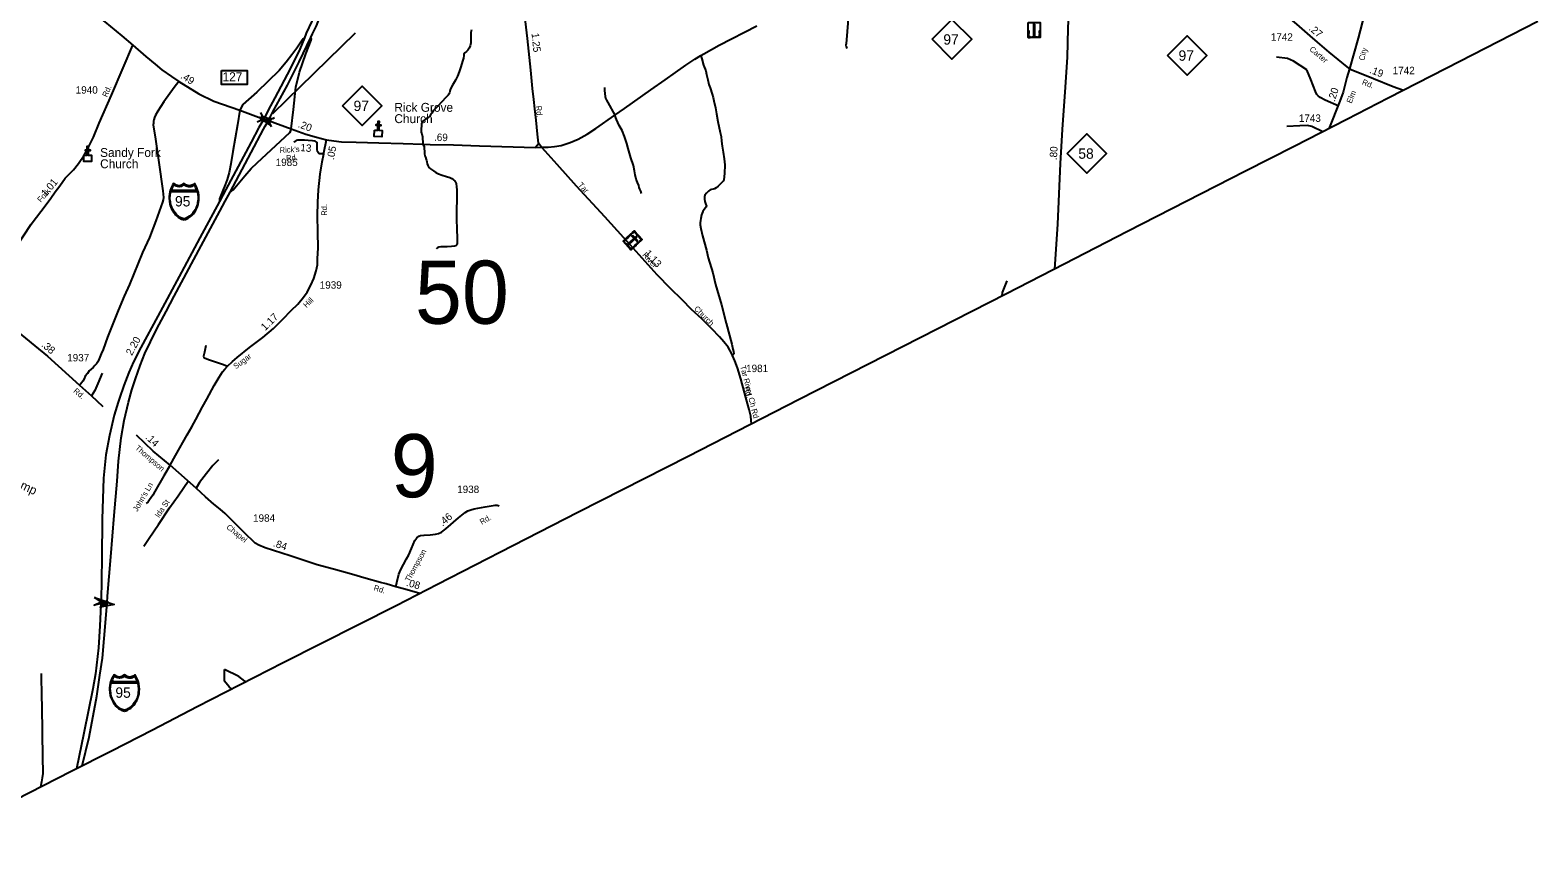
# Model space of a CAD drawing. Extents: x 2220236 to 2384410, y 720751 to 894131.
# Drawn here: x 2299448 to 2324918, y 748943 to 762781 of the extents above; entities that cross this region are included whole.
import ezdxf

# ---------------------------------------------------------------- set-up
doc = ezdxf.new("R2010")
doc.units = 0
doc.layers.add('Default', color=7, linetype='Continuous')

msp = doc.modelspace()

# ---------------------------------------------------------------- linework, layer by layer
at = {"layer": 'Default'}
for p, q in [((2303547, 761377), (2304946, 762738)), ((2303341, 761390), (2303370, 761328)), ((2303512, 761276), (2303575, 761305)), ((2303284, 761232), (2303346, 761261)), ((2303489, 761211), (2303518, 761149)), ((2300683, 756421), (2300487, 756607)), ((2300682, 753137), (2300672, 753153)), ((2300714, 753135), (2300725, 753150)), ((2300668, 753075), (2300680, 753090)), ((2300695, 753089), (2300698, 753136)), ((2300721, 753072), (2300711, 753088))]:
    msp.add_line(p, q, dxfattribs=at)
for points in [[(2305039, 765388), (2304961, 765138), (2304756, 764498), (2304486, 763661), (2304332, 763236), (2304205, 762933), (2304113, 762728), (2304106, 762711), (2304081, 762649)], [(2304190, 762659), (2304219, 762721), (2304283, 762854), (2304445, 763270), (2304631, 763804), (2304892, 764518), (2305142, 765211), (2305198, 765358)], [(2308085, 760803), (2308038, 760873), (2308020, 761028), (2307994, 761262), (2307974, 761454), (2307955, 761610), (2307936, 761799), (2307905, 762107), (2307851, 762638), (2307814, 762930), (2307800, 763044), (2307767, 763232), (2307721, 763500), (2307690, 763681), (2307666, 763795), (2307651, 763850), (2307599, 763992), (2307550, 764085), (2307507, 764151), (2307471, 764194), (2307423, 764248), (2307321, 764361), (2307184, 764511), (2307047, 764657)], [(2299124, 764099), (2299686, 763691), (2300028, 763439), (2300272, 763253), (2300711, 762924), (2300998, 762685), (2301184, 762528)], [(2322202, 763899), (2322132, 763601), (2321880, 762648), (2321734, 762129)], [(2313275, 763095), (2313265, 762974), (2313246, 762685), (2313233, 762557), (2313230, 762526), (2313234, 762505), (2313247, 762472)], [(2324918, 762929), (2323369, 762135), (2322391, 761632), (2321693, 761275), (2320800, 760815), (2319981, 760403), (2317987, 759382), (2316918, 758831), (2315940, 758332), (2312438, 756546), (2310566, 755586), (2308713, 754646), (2307603, 754075), (2306331, 753423), (2305629, 753064), (2303724, 752098), (2302269, 751355), (2301514, 750963), (2300820, 750611), (2300140, 750264), (2297549, 748943)], [(2308085, 760803), (2308200, 760806), (2308304, 760815), (2308417, 760835), (2308572, 760885), (2308707, 760942), (2308858, 761023), (2309007, 761123), (2309323, 761348), (2309487, 761460), (2309932, 761773), (2310173, 761943), (2310526, 762193), (2310676, 762293), (2310776, 762352), (2310831, 762384), (2311086, 762527), (2311724, 762856)], [(2316756, 758748), (2316808, 759508), (2316852, 760529), (2316887, 761105), (2316937, 761818), (2316974, 762327), (2316983, 762809), (2316989, 762939)], [(2320646, 763047), (2320839, 762883), (2321068, 762688), (2321188, 762578), (2321387, 762409), (2321690, 762161), (2321734, 762129)], [(2304081, 762649), (2304059, 762634), (2304042, 762613), (2303952, 762477), (2303871, 762365), (2303774, 762239), (2303656, 762101), (2303275, 761733), (2303040, 761526), (2302989, 761428)], [(2304081, 762649), (2304003, 762458), (2303840, 762130), (2303579, 761638), (2303471, 761431), (2303393, 761281)], [(2303472, 761255), (2303550, 761400), (2303612, 761514), (2303794, 761854), (2303993, 762245), (2304190, 762659)], [(2303858, 761117), (2303899, 761444), (2303937, 761821), (2303996, 762071), (2304106, 762380), (2304196, 762613), (2304200, 762634), (2304190, 762659)], [(2306903, 762788), (2306892, 762741), (2306891, 762695), (2306891, 762641), (2306892, 762598), (2306891, 762569), (2306882, 762519), (2306863, 762478), (2306840, 762445), (2306819, 762423), (2306794, 762396), (2306773, 762377), (2306773, 762353), (2306767, 762310), (2306753, 762257), (2306724, 762164), (2306698, 762076), (2306666, 762005), (2306632, 761935), (2306581, 761852), (2306547, 761792), (2306544, 761775), (2306537, 761747), (2306531, 761722), (2306523, 761701), (2306508, 761684), (2306472, 761645), (2306336, 761500), (2306264, 761424), (2306234, 761382), (2306214, 761353), (2306198, 761329), (2306189, 761316), (2306172, 761300), (2306142, 761288), (2306120, 761273), (2306096, 761258), (2306083, 761245), (2306072, 761230), (2306062, 761205), (2306058, 761170), (2306051, 761111), (2306053, 761060), (2306067, 761029), (2306075, 760982), (2306078, 760941), (2306080, 760903), (2306082, 760855)], [(2298931, 757827), (2298927, 758158), (2298927, 758421), (2298938, 758567), (2298962, 758661), (2299011, 758768), (2299195, 759093), (2299468, 759506), (2299719, 759837), (2299795, 759946), (2299872, 760051), (2299947, 760153), (2300042, 760280), (2300182, 760421), (2300266, 760530), (2300358, 760671), (2300411, 760761), (2300445, 760827), (2300516, 760977), (2300614, 761210), (2300824, 761686), (2301021, 762146), (2301184, 762528)], [(2301184, 762528), (2301403, 762338), (2301559, 762206), (2301674, 762111), (2301835, 761997), (2301961, 761913), (2302299, 761704), (2302550, 761585), (2302989, 761428)], [(2310776, 762352), (2310796, 762295), (2310823, 762190), (2310864, 762092), (2310876, 762030), (2310896, 761940), (2310913, 761866), (2310933, 761809), (2310968, 761702), (2310986, 761647), (2311000, 761586), (2311026, 761472), (2311044, 761367), (2311068, 761237), (2311104, 761055), (2311119, 760985), (2311130, 760907), (2311138, 760824), (2311154, 760721), (2311175, 760611), (2311183, 760508), (2311179, 760359), (2311169, 760256), (2311157, 760232), (2311127, 760202), (2311073, 760147), (2311037, 760119), (2311011, 760105), (2310989, 760098), (2310957, 760092), (2310934, 760083), (2310907, 760061), (2310873, 760030), (2310847, 759995), (2310841, 759966), (2310838, 759926), (2310847, 759891), (2310857, 759853), (2310871, 759808), (2310868, 759796), (2310859, 759782), (2310834, 759754), (2310813, 759719), (2310790, 759665), (2310776, 759600), (2310772, 759565), (2310768, 759530), (2310768, 759495), (2310776, 759434), (2310809, 759310), (2310873, 759065), (2310904, 758937), (2310983, 758683), (2311026, 758487), (2311127, 758142), (2311207, 757834), (2311302, 757479), (2311321, 757393), (2311331, 757357), (2311334, 757324), (2311333, 757314), (2311327, 757303), (2311314, 757290)], [(2321014, 762113), (2320791, 762255), (2320688, 762305), (2320503, 762323)], [(2321555, 761496), (2321323, 761598), (2321243, 761644), (2321208, 761671), (2321186, 761695), (2321162, 761744), (2321082, 761948), (2321014, 762113)], [(2321734, 762129), (2321692, 761981), (2321630, 761737), (2321575, 761580), (2321388, 761118)], [(2321734, 762129), (2321764, 762115), (2322140, 761967), (2322476, 761832), (2322651, 761766)], [(2301961, 761913), (2301880, 761815), (2301707, 761570), (2301607, 761415), (2301568, 761348), (2301549, 761304), (2301538, 761269), (2301531, 761246), (2301531, 761213), (2301529, 761181), (2301568, 760939), (2301623, 760545), (2301688, 760066), (2301697, 760011), (2301700, 759958), (2301695, 759916), (2301686, 759877), (2301658, 759796), (2301570, 759560), (2301464, 759282), (2301346, 759028), (2301198, 758667), (2301124, 758487), (2301036, 758293), (2300934, 758050), (2300756, 757596), (2300684, 757390), (2300647, 757314), (2300615, 757235), (2300590, 757182), (2300569, 757149), (2300542, 757118), (2300510, 757086), (2300481, 757059), (2300444, 757027), (2300416, 756987), (2300379, 756939), (2300358, 756897), (2300340, 756855), (2300324, 756832), (2300298, 756805), (2300283, 756786)], [(2309149, 761812), (2309150, 761764), (2309161, 761664), (2309169, 761634), (2309184, 761598), (2309206, 761560), (2309323, 761348)], [(2302989, 761428), (2302949, 761181), (2302873, 760733), (2302839, 760525), (2302808, 760377), (2302774, 760259), (2302742, 760172), (2302703, 760076), (2302645, 759935), (2302646, 759891)], [(2302989, 761428), (2303393, 761281)], [(2309776, 760023), (2309763, 760064), (2309749, 760094), (2309737, 760126), (2309728, 760156), (2309709, 760211), (2309687, 760267), (2309669, 760336), (2309659, 760405), (2309638, 760494), (2309596, 760627), (2309551, 760783), (2309527, 760869), (2309489, 760985), (2309447, 761086), (2309401, 761172), (2309354, 761271), (2309323, 761348)], [(2303393, 761281), (2303313, 761136), (2303179, 760892), (2302960, 760479), (2302752, 760091), (2302646, 759891)], [(2302829, 760047), (2303183, 760717), (2303391, 761107), (2303419, 761161), (2303472, 761255)], [(2302829, 760047), (2302880, 760083), (2303072, 760323), (2303182, 760445), (2303285, 760544), (2303837, 761052), (2303854, 761084), (2303858, 761117)], [(2303393, 761281), (2303433, 761268), (2303472, 761255)], [(2303472, 761255), (2303858, 761117)], [(2303858, 761117), (2304105, 761027), (2304284, 760974), (2304455, 760928)], [(2321287, 761066), (2321101, 761152), (2321027, 761169), (2320895, 761166), (2320679, 761157)], [(2304408, 760693), (2304363, 760691), (2304337, 760693), (2304327, 760700), (2304312, 760713), (2304302, 760732), (2304294, 760765), (2304295, 760806), (2304299, 760835), (2304299, 760863), (2304294, 760884), (2304282, 760897), (2304265, 760905), (2304219, 760911), (2304147, 760916), (2304081, 760922), (2303988, 760924), (2303965, 760924), (2303944, 760917), (2303912, 760897), (2303902, 760889)], [(2304408, 760693), (2304412, 760711), (2304455, 760928)], [(2304455, 760928), (2304577, 760911), (2304709, 760896), (2304953, 760890), (2305340, 760877), (2305747, 760866), (2306082, 760855), (2306206, 760851), (2306602, 760843), (2307040, 760828), (2307984, 760801), (2308085, 760803)], [(2306082, 760855), (2306096, 760830), (2306103, 760811), (2306104, 760777), (2306109, 760740), (2306110, 760696), (2306117, 760660), (2306129, 760635), (2306139, 760600), (2306142, 760584), (2306150, 760559), (2306154, 760525), (2306166, 760497), (2306185, 760464), (2306213, 760438), (2306260, 760405), (2306302, 760378), (2306346, 760357), (2306409, 760333), (2306481, 760313), (2306536, 760295), (2306573, 760278), (2306595, 760262), (2306608, 760250), (2306623, 760237), (2306637, 760215), (2306644, 760184), (2306652, 760140), (2306656, 760079), (2306658, 759987), (2306657, 759873), (2306649, 759799), (2306648, 759676), (2306649, 759594), (2306656, 759414), (2306660, 759277), (2306662, 759221), (2306664, 759192), (2306662, 759179), (2306660, 759166), (2306649, 759151), (2306637, 759141), (2306616, 759133), (2306565, 759128), (2306494, 759121), (2306384, 759121), (2306350, 759118), (2306329, 759108), (2306311, 759095), (2306306, 759089)], [(2308038, 760873), (2308021, 760842), (2307984, 760801)], [(2311633, 756133), (2311628, 756190), (2311620, 756262), (2311592, 756379), (2311538, 756582), (2311451, 756892), (2311397, 757078), (2311355, 757197), (2311314, 757290), (2311302, 757319), (2311238, 757430), (2311169, 757521), (2311096, 757606), (2310966, 757736), (2310793, 757910), (2310619, 758065), (2310462, 758226), (2310264, 758419), (2310039, 758651), (2309585, 759157), (2309154, 759631), (2308680, 760148), (2308349, 760515), (2308148, 760736), (2308085, 760803)], [(2301813, 755438), (2301901, 755603), (2302098, 755950), (2302179, 756086), (2302245, 756206), (2302361, 756420), (2302433, 756553), (2302554, 756780), (2302642, 756923), (2302697, 757013), (2302736, 757060), (2302781, 757109), (2302864, 757188), (2302944, 757253), (2303155, 757422), (2303380, 757593), (2303557, 757747), (2303717, 757903), (2303858, 758048), (2303968, 758155), (2304066, 758273), (2304126, 758359), (2304192, 758476), (2304243, 758588), (2304282, 758716), (2304301, 758817), (2304305, 758928), (2304314, 759103), (2304308, 759379), (2304305, 759649), (2304310, 759878), (2304318, 760087), (2304348, 760351), (2304384, 760556), (2304408, 760693)], [(2300748, 753112), (2300757, 753228), (2300811, 753888), (2300867, 754590), (2300917, 755169), (2300940, 755506), (2300988, 755899), (2301038, 756192), (2301108, 756498), (2301167, 756711), (2301226, 756897), (2301305, 757119), (2301386, 757321), (2301479, 757520), (2301591, 757740), (2301746, 758029), (2301883, 758290), (2302338, 759141), (2302655, 759726), (2302744, 759892), (2302829, 760047)], [(2302646, 759891), (2302317, 759273), (2302003, 758695), (2301605, 757953), (2301316, 757422), (2301195, 757183), (2301114, 757001), (2301030, 756782), (2300957, 756571), (2300934, 756501), (2300870, 756279), (2300788, 755939), (2300727, 755610), (2300687, 755220), (2300662, 754523), (2300659, 753865), (2300646, 753144)], [(2315870, 758297), (2315874, 758355), (2315955, 758548)], [(2298931, 757827), (2299033, 757799), (2299112, 757767), (2299170, 757734), (2299211, 757711), (2299527, 757454), (2299740, 757276), (2300283, 756786), (2300487, 756607)], [(2302417, 757456), (2302394, 757345), (2302377, 757280), (2302383, 757257), (2302405, 757246), (2302479, 757216), (2302713, 757139), (2302781, 757109)], [(2300667, 756991), (2300593, 756816), (2300540, 756699), (2300487, 756607)], [(2301813, 755438), (2301529, 755671), (2301242, 755946)], [(2301813, 755438), (2301709, 755258), (2301557, 754995), (2301523, 754931), (2301465, 754850), (2301441, 754818), (2301409, 754788)], [(2305624, 753384), (2305461, 753431), (2305369, 753456), (2305125, 753526), (2304877, 753595), (2304574, 753680), (2304298, 753757), (2303843, 753905), (2303421, 754043), (2303314, 754088), (2303248, 754122), (2303194, 754179), (2303120, 754244), (2303037, 754329), (2302740, 754622), (2302657, 754695), (2302551, 754779), (2302412, 754901), (2302339, 754970), (2302250, 755050), (2301813, 755438)], [(2302628, 755529), (2302534, 755433), (2302427, 755296), (2302309, 755142), (2302250, 755050)], [(2301369, 754070), (2301461, 754205), (2301615, 754434), (2301805, 754718), (2301946, 754921), (2302042, 755060), (2302115, 755167)], [(2305624, 753384), (2305640, 753458), (2305677, 753596), (2305711, 753675), (2305757, 753759), (2305808, 753856), (2305844, 753923), (2305891, 754031), (2305949, 754164), (2305982, 754210), (2306013, 754238), (2306045, 754250), (2306104, 754258), (2306208, 754260), (2306298, 754272), (2306345, 754284), (2306395, 754307), (2306468, 754362), (2306687, 754548), (2306799, 754640), (2306841, 754668), (2306890, 754684), (2306951, 754698), (2307134, 754732), (2307302, 754761), (2307336, 754759), (2307370, 754749)], [(2300646, 753144), (2300645, 753079), (2300625, 752725), (2300600, 752354), (2300550, 751916), (2300508, 751660), (2300355, 750912), (2300230, 750310)], [(2306030, 753269), (2305778, 753341), (2305624, 753384)], [(2300325, 750359), (2300445, 750846), (2300572, 751536), (2300625, 751893), (2300668, 752177), (2300698, 752511), (2300748, 753112)], [(2299632, 751922), (2299636, 751817), (2299640, 751604), (2299652, 750992), (2299657, 750433), (2299661, 750314), (2299662, 750234), (2299652, 750159), (2299639, 750093), (2299621, 749999)], [(2302856, 751654), (2302809, 751692), (2302733, 751790), (2302731, 751990)], [(2303084, 751771), (2303075, 751788), (2302974, 751869), (2302731, 751990)]]:
    msp.add_lwpolyline(points, dxfattribs=at)
for points in [[(2314688, 762627), (2315021, 762960), (2315354, 762627), (2315021, 762294)], [(2316310, 762909), (2316509, 762909), (2316509, 762655), (2316310, 762655)], [(2316419, 762880), (2316400, 762880), (2316400, 762677), (2316419, 762677)], [(2316310, 762725), (2316310, 762768), (2316321, 762768), (2316321, 762725)], [(2316343, 762655), (2316343, 762666), (2316321, 762666), (2316321, 762707), (2316310, 762707), (2316310, 762655)], [(2316367, 762666), (2316452, 762666), (2316452, 762655), (2316367, 762655)], [(2316476, 762655), (2316476, 762666), (2316498, 762666), (2316498, 762707), (2316509, 762707), (2316509, 762655)], [(2316497, 762727), (2316497, 762770), (2316509, 762770), (2316509, 762727)], [(2318661, 762354), (2318994, 762687), (2319327, 762354), (2318994, 762021)], [(2302681, 762098), (2303116, 762098), (2303116, 761865), (2302681, 761865)], [(2304724, 761505), (2305057, 761838), (2305390, 761505), (2305057, 761172)], [(2303515, 761170), (2303317, 761312), (2303559, 761288), (2303431, 761269)], [(2303370, 761328), (2303512, 761276), (2303488, 761210), (2303346, 761261)], [(2305263, 761094), (2305320, 761092), (2305323, 761168), (2305291, 761170), (2305291, 761186), (2305323, 761184), (2305326, 761244), (2305342, 761244), (2305339, 761184), (2305371, 761182), (2305371, 761166), (2305339, 761168), (2305336, 761092), (2305393, 761089), (2305389, 760983), (2305258, 760988)], [(2300356, 760670), (2300413, 760670), (2300413, 760746), (2300381, 760746), (2300381, 760762), (2300413, 760762), (2300413, 760822), (2300429, 760822), (2300429, 760762), (2300461, 760762), (2300461, 760746), (2300429, 760746), (2300429, 760670), (2300487, 760670), (2300487, 760563), (2300356, 760563)], [(2316967, 760700), (2317300, 761033), (2317633, 760700), (2317300, 760367)], [(2302048, 759581), (2302058, 759582), (2302070, 759585), (2302083, 759589), (2302097, 759595), (2302118, 759607), (2302134, 759616), (2302154, 759629), (2302180, 759653), (2302206, 759681), (2302229, 759712), (2302247, 759741), (2302263, 759774), (2302277, 759805), (2302287, 759840), (2302294, 759874), (2302298, 759910), (2302300, 759949), (2302298, 759994), (2302290, 760040), (2302283, 760068), (2302272, 760102), (2302263, 760124), (2302242, 760162), (2302223, 760192), (2302196, 760172), (2302178, 760163), (2302167, 760158), (2302156, 760156), (2302136, 760153), (2302123, 760154), (2302111, 760157), (2302101, 760159), (2302092, 760163), (2302048, 760192), (2302004, 760163), (2301995, 760159), (2301985, 760157), (2301976, 760154), (2301961, 760153), (2301949, 760154), (2301937, 760156), (2301928, 760158), (2301917, 760163), (2301872, 760192), (2301855, 760166), (2301840, 760140), (2301825, 760105), (2301815, 760077), (2301808, 760054), (2301800, 760012), (2301796, 759975), (2301795, 759949), (2301800, 759885), (2301807, 759851), (2301814, 759823), (2301838, 759763), (2301856, 759729), (2301871, 759705), (2301893, 759678), (2301905, 759665), (2301949, 759626), (2301979, 759605), (2302003, 759592), (2302014, 759588), (2302032, 759583)], [(2302268, 760060), (2302272, 760048), (2302279, 760021), (2302282, 760000), (2302285, 759976), (2302284, 759935), (2302282, 759892), (2302278, 759867), (2302273, 759844), (2302266, 759818), (2302254, 759785), (2302239, 759756), (2302219, 759724), (2302197, 759696), (2302188, 759685), (2302170, 759666), (2302138, 759640), (2302114, 759623), (2302086, 759606), (2302072, 759600), (2302055, 759596), (2302042, 759597), (2302025, 759601), (2302011, 759605), (2301982, 759621), (2301958, 759637), (2301918, 759670), (2301897, 759695), (2301877, 759724), (2301859, 759754), (2301840, 759794), (2301826, 759834), (2301817, 759877), (2301810, 759929), (2301809, 759962), (2301811, 759992), (2301814, 760009), (2301818, 760029), (2301826, 760060)], [(2301878, 760171), (2301867, 760154), (2301854, 760131), (2301844, 760107), (2301834, 760081), (2302265, 760081), (2302255, 760104), (2302244, 760126), (2302233, 760147), (2302219, 760167), (2302195, 760151), (2302178, 760143), (2302163, 760138), (2302151, 760135), (2302133, 760134), (2302124, 760134), (2302099, 760140), (2302081, 760147), (2302064, 760159), (2302051, 760171), (2302017, 760151), (2302001, 760144), (2301984, 760139), (2301965, 760137), (2301935, 760140), (2301912, 760148), (2301892, 760159)], [(2309652, 759392), (2309786, 759245), (2309598, 759073), (2309464, 759220)], [(2309486, 759196), (2309495, 759204), (2309480, 759220), (2309510, 759247), (2309502, 759255), (2309464, 759220)], [(2309515, 759267), (2309547, 759297), (2309555, 759288), (2309523, 759259)], [(2309704, 759292), (2309691, 759306), (2309541, 759169), (2309554, 759155)], [(2309565, 759313), (2309597, 759342), (2309604, 759334), (2309573, 759304)], [(2309629, 759316), (2309615, 759303), (2309695, 759217), (2309708, 759229)], [(2309620, 759363), (2309627, 759354), (2309651, 759376), (2309678, 759346), (2309687, 759354), (2309652, 759392)], [(2309702, 759337), (2309737, 759299), (2309728, 759292), (2309693, 759330)], [(2309754, 759216), (2309746, 759224), (2309770, 759246), (2309743, 759276), (2309751, 759283), (2309786, 759245)], [(2309511, 759185), (2309568, 759123), (2309560, 759115), (2309503, 759178)], [(2309576, 759098), (2309584, 759105), (2309599, 759089), (2309629, 759117), (2309636, 759108), (2309598, 759073)], [(2309644, 759130), (2309676, 759160), (2309683, 759151), (2309651, 759122)], [(2309692, 759175), (2309724, 759204), (2309732, 759196), (2309700, 759167)], [(2300538, 753202), (2300768, 753122), (2300529, 753076), (2300647, 753131)], [(2300638, 753166), (2300868, 753085), (2300629, 753040), (2300747, 753094)], [(2300711, 753088), (2300714, 753135), (2300682, 753137), (2300680, 753090)], [(2301041, 751286), (2301051, 751287), (2301063, 751289), (2301076, 751294), (2301090, 751300), (2301111, 751311), (2301127, 751321), (2301147, 751334), (2301173, 751358), (2301199, 751385), (2301222, 751416), (2301240, 751445), (2301256, 751478), (2301270, 751509), (2301280, 751545), (2301287, 751579), (2301291, 751615), (2301293, 751654), (2301291, 751699), (2301283, 751744), (2301276, 751773), (2301265, 751807), (2301256, 751828), (2301235, 751867), (2301216, 751896), (2301189, 751877), (2301171, 751868), (2301160, 751863), (2301149, 751861), (2301129, 751858), (2301116, 751859), (2301104, 751861), (2301094, 751864), (2301085, 751868), (2301041, 751896), (2300997, 751868), (2300988, 751863), (2300978, 751861), (2300969, 751859), (2300954, 751858), (2300942, 751859), (2300930, 751861), (2300921, 751863), (2300910, 751868), (2300865, 751896), (2300848, 751871), (2300833, 751845), (2300818, 751809), (2300808, 751781), (2300801, 751759), (2300793, 751717), (2300789, 751680), (2300788, 751654), (2300793, 751590), (2300800, 751555), (2300807, 751528), (2300831, 751468), (2300849, 751434), (2300864, 751410), (2300886, 751383), (2300898, 751370), (2300942, 751330), (2300972, 751310), (2300996, 751297), (2301007, 751293), (2301025, 751288)], [(2300871, 751876), (2300860, 751859), (2300847, 751836), (2300837, 751812), (2300827, 751786), (2301258, 751786), (2301248, 751808), (2301237, 751831), (2301226, 751851), (2301212, 751871), (2301188, 751856), (2301171, 751848), (2301156, 751843), (2301144, 751840), (2301126, 751839), (2301117, 751839), (2301092, 751845), (2301074, 751852), (2301057, 751863), (2301044, 751876), (2301010, 751855), (2300994, 751849), (2300977, 751844), (2300958, 751842), (2300928, 751845), (2300905, 751853), (2300885, 751863)], [(2301261, 751765), (2301265, 751752), (2301272, 751725), (2301275, 751704), (2301278, 751680), (2301277, 751639), (2301275, 751597), (2301271, 751572), (2301266, 751549), (2301259, 751523), (2301247, 751489), (2301232, 751461), (2301212, 751429), (2301190, 751401), (2301181, 751389), (2301163, 751371), (2301131, 751345), (2301107, 751327), (2301079, 751311), (2301065, 751304), (2301048, 751301), (2301035, 751302), (2301018, 751306), (2301004, 751310), (2300975, 751326), (2300951, 751342), (2300911, 751374), (2300890, 751399), (2300870, 751429), (2300852, 751459), (2300833, 751499), (2300819, 751538), (2300810, 751582), (2300803, 751634), (2300802, 751666), (2300804, 751697), (2300807, 751713), (2300811, 751733), (2300819, 751764)]]:
    msp.add_lwpolyline(points, close=True, dxfattribs=at)

# ---------------------------------------------------------------- texts
for s, height, rotation, p in [('.27', 125, 319.591, (2321039, 762794)), ('1.25', 125, 275.9601, (2307918, 762727)), ('Carter', 95, 319.7695, (2321051, 762446)), ('City', 95, 75.1143, (2321983, 762259)), ('.19', 125, 339.1993, (2322063, 762063)), ('Rd.', 95, 66.1365, (2300747, 761643)), ('.49', 125, 328.2373, (2301977, 761977)), ('.20', 125, 72.1189, (2321485, 761565)), ('Rd.', 95, 337.6246, (2321939, 761870)), ('Elm', 95, 67.9345, (2321770, 761536)), ('Rd.', 95, 275.5818, (2307990, 761500)), ('.20', 125, 340.007, (2303962, 761146)), ('.69', 125, 358.7606, (2306270, 760912)), ("Rick's", 95, 2.9203, (2303666, 760708)), ('.13', 125, 354.1416, (2303962, 760746)), ('.05', 125, 78.7019, (2304578, 760584)), ('.80', 125, 86.4553, (2316792, 760583)), ('Rd.', 95, 2.9203, (2303774, 760576)), ('Fork', 95, 47.8643, (2299629, 759866)), ('1.01', 125, 49.9672, (2299715, 759962)), ('Tar', 95, 312.396, (2308697, 760160)), ('Rd.', 95, 90.6211, (2304464, 759650)), ('River', 95, 312.5025, (2309783, 758978)), ('1.13', 125, 312.5281, (2309816, 759003)), ('Hill', 95, 46.2364, (2304120, 758086)), ('1.17', 125, 44.244, (2303418, 757699)), ('Church', 95, 315.2094, (2310656, 758069)), ('.38', 125, 320.0341, (2299627, 757452)), ('2.20', 125, 61.4241, (2301166, 757278)), ('Sugar', 95, 37.1226, (2302925, 757054)), ('Tar River Ch Rd', 95, 284.4438, (2311441, 757108)), ('Rd.', 95, 319.4554, (2300170, 756676)), ('Rd.', 95, 285.6613, (2311503, 756750)), ('Thompson', 95, 319.4554, (2301213, 755714)), ('.14', 125, 316.2718, (2301385, 755896)), ('Swamp', 150, 335.3005, (2298913, 755209)), ("John's Ln", 95, 59.6538, (2301258, 754644)), ('Ida St', 95, 55.8081, (2301625, 754541)), ('Chapel', 95, 321.0927, (2302754, 754375)), ('.46', 125, 40.4042, (2306415, 754398)), ('Rd.', 95, 29.5528, (2307077, 754430)), ('.84', 125, 341.8601, (2303544, 754069)), ('Thompson', 95, 61.1643, (2305857, 753459)), ('Rd.', 95, 343.8189, (2305244, 753326)), ('.08', 125, 344.1488, (2305793, 753402))]:
    msp.add_text(s, height=height, rotation=rotation, dxfattribs=at).set_placement(p)
for s, height, p in [('97', 175, (2314875, 762537)), ('1742', 125, (2320407, 762603)), ('97', 175, (2318848, 762265)), ('127', 150, (2302699, 761920)), ('1742', 125, (2322466, 762038)), ('1940', 125, (2300218, 761710)), ('97', 175, (2304911, 761416)), ('Rick Grove', 150, (2305601, 761403)), ('Church', 150, (2305601, 761212)), ('1743', 125, (2320880, 761233)), ('Sandy Fork', 150, (2300630, 760641)), ('58', 175, (2317155, 760610)), ('Church', 150, (2300630, 760450)), ('1985', 125, (2303596, 760488)), ('95', 175, (2301895, 759805)), ('50', 1066.3, (2305949, 757824)), ('1939', 125, (2304340, 758417)), ('1937', 125, (2300074, 757189)), ('1981', 125, (2311543, 757008)), ('9', 1066, (2305541, 754895)), ('1938', 125, (2306662, 754967)), ('1984', 125, (2303214, 754482)), ('95', 175, (2300888, 751510))]:
    msp.add_text(s, height=height, dxfattribs=at).set_placement(p)

doc.saveas('drawing.dxf')
